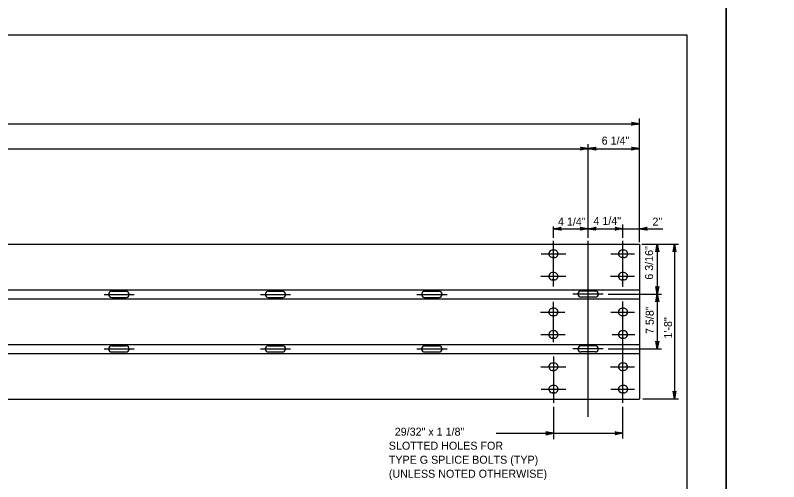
# Model space of a CAD drawing. Extents: x 632007860 to 635435983, y 295418622 to 297794622.
# Drawn here: x 633419341 to 633709860, y 296421585 to 296599122 of the extents above; entities that cross this region are included whole.
import ezdxf

# ---------------------------------------------------------------- set-up
doc = ezdxf.new("R2010")
doc.units = 0
for name, color, linetype in [('1', 7, 'Continuous'), ('8', 7, 'Continuous'), ('PLT-BNDY', 7, 'Continuous'), ('S-DETL-DIMS', 7, 'Continuous'), ('S-DETL-T120', 7, 'Continuous'), ('S-STEL', 7, 'Continuous')]:
    doc.layers.add(name, color=color, linetype=linetype)

msp = doc.modelspace()

# ---------------------------------------------------------------- linework, layer by layer
at = {"layer": '1'}
for p, q in [((632888860, 296591622), (633674860, 296591622)), ((633674860, 296591622), (633674860, 296027622))]:
    msp.add_line(p, q, dxfattribs=at)
at = {"layer": '8'}
for p, q in [((633624134, 296495906), (633624134, 296513285)), ((633637365, 296446339), (633637365, 296513285)), ((633650597, 296495719), (633650597, 296513285)), ((633619465, 296508353), (633628868, 296508353)), ((633645941, 296508353), (633655025, 296508353)), ((633619361, 296499790), (633628791, 296499790)), ((633645801, 296499790), (633654935, 296499790)), ((633453135, 296492873), (633464594, 296492873)), ((633512666, 296492873), (633524126, 296492873)), ((633572199, 296492873), (633583658, 296492873)), ((633643000, 296492980), (633631541, 296492980)), ((633624134, 296474706), (633624134, 296490035)), ((633650597, 296451665), (633650597, 296490175)), ((633619221, 296486171), (633628483, 296486171)), ((633646031, 296486171), (633654973, 296486171)), ((633619286, 296477608), (633628599, 296477608)), ((633646450, 296477608), (633655114, 296477608)), ((633453135, 296472160), (633464594, 296472160)), ((633512666, 296472160), (633524126, 296472160)), ((633572199, 296472160), (633583658, 296472160)), ((633643000, 296472160), (633631541, 296472160)), ((633624134, 296469235), (633624134, 296451665)), ((633619361, 296465350), (633628791, 296465350)), ((633645801, 296465350), (633654935, 296465350)), ((633619465, 296456788), (633628868, 296456788)), ((633645941, 296456788), (633655025, 296456788))]:
    msp.add_line(p, q, dxfattribs=at)
at = {"layer": 'PLT-BNDY'}
for points in [[(632848860, 296606622), (633689860, 296606622), (633689860, 296012622), (632848860, 296012622)], [(633689860, 296606622), (634530860, 296606622), (634530860, 296012622), (633689860, 296012622)]]:
    msp.add_lwpolyline(points, close=True, dxfattribs=at)
at = {"layer": 'S-DETL-DIMS'}
for p, q in [((633656823, 296512813), (633656823, 296559804)), ((632903578, 296557775), (633656823, 296557775)), ((633637365, 296514380), (633637365, 296550062)), ((632903578, 296548328), (633656823, 296548328)), ((633624134, 296514380), (633624134, 296518696)), ((633624134, 296517864), (633637343, 296517864)), ((633637360, 296517864), (633650580, 296517864)), ((633650597, 296514380), (633650597, 296519428)), ((633650597, 296517864), (633665744, 296517864)), ((633657769, 296512050), (633671697, 296512050)), ((633663664, 296512050), (633663664, 296492969)), ((633670183, 296512050), (633670183, 296453091)), ((633644899, 296492980), (633665286, 296492980)), ((633663664, 296492980), (633663664, 296472160)), ((633644899, 296472160), (633665286, 296472160)), ((633658122, 296453091), (633671697, 296453091)), ((633624134, 296450056), (633624134, 296437809)), ((633650597, 296438019), (633650597, 296450056)), ((633602321, 296440052), (633650597, 296440052))]:
    msp.add_line(p, q, dxfattribs=at)
for points in [[(633656823, 296557828), (633653863, 296557274), (633653977, 296557353), (633654091, 296557432), (633654150, 296557531), (633654209, 296557630), (633654226, 296557729), (633654243, 296557828), (633654226, 296557928), (633654209, 296558027), (633654150, 296558126), (633654091, 296558225), (633653977, 296558304), (633653863, 296558383), (633656823, 296557828), (633653977, 296558304), (633654091, 296558225), (633656823, 296557828), (633654150, 296558126), (633654209, 296558027), (633656823, 296557828), (633654226, 296557928), (633654243, 296557828), (633656823, 296557828), (633654226, 296557729), (633654209, 296557630), (633656823, 296557828), (633654150, 296557531), (633654091, 296557432), (633656823, 296557828), (633653977, 296557353)], [(633637365, 296548381), (633634405, 296547826), (633634519, 296547905), (633634633, 296547984), (633634692, 296548084), (633634751, 296548183), (633634768, 296548282), (633634785, 296548381), (633634768, 296548480), (633634751, 296548580), (633634692, 296548679), (633634633, 296548778), (633634519, 296548857), (633634405, 296548936), (633637365, 296548381), (633634519, 296548857), (633634633, 296548778), (633637365, 296548381), (633634692, 296548679), (633634751, 296548580), (633637365, 296548381), (633634768, 296548480), (633634785, 296548381), (633637365, 296548381), (633634768, 296548282), (633634751, 296548183), (633637365, 296548381), (633634692, 296548084), (633634633, 296547984), (633637365, 296548381), (633634519, 296547905)], [(633637365, 296548381), (633640324, 296548936), (633640210, 296548857), (633640096, 296548778), (633640037, 296548679), (633639978, 296548580), (633639961, 296548480), (633639944, 296548381), (633639961, 296548282), (633639978, 296548183), (633640037, 296548084), (633640096, 296547984), (633640210, 296547905), (633640324, 296547826), (633637365, 296548381), (633640210, 296547905), (633640096, 296547984), (633637365, 296548381), (633640037, 296548084), (633639978, 296548183), (633637365, 296548381), (633639961, 296548282), (633639944, 296548381), (633637365, 296548381), (633639961, 296548480), (633639978, 296548580), (633637365, 296548381), (633640037, 296548679), (633640096, 296548778), (633637365, 296548381), (633640210, 296548857)], [(633656823, 296548381), (633653864, 296547826), (633653978, 296547905), (633654092, 296547984), (633654150, 296548084), (633654209, 296548183), (633654226, 296548282), (633654243, 296548381), (633654226, 296548480), (633654209, 296548580), (633654150, 296548679), (633654092, 296548778), (633653978, 296548857), (633653864, 296548936), (633656823, 296548381), (633653978, 296548857), (633654092, 296548778), (633656823, 296548381), (633654150, 296548679), (633654209, 296548580), (633656823, 296548381), (633654226, 296548480), (633654243, 296548381), (633656823, 296548381), (633654226, 296548282), (633654209, 296548183), (633656823, 296548381), (633654150, 296548084), (633654092, 296547984), (633656823, 296548381), (633653978, 296547905)], [(633624134, 296517864), (633627093, 296518419), (633626865, 296518261), (633626748, 296518063), (633626714, 296517864), (633626748, 296517666), (633626865, 296517467), (633627093, 296517310), (633624134, 296517864), (633626865, 296517467), (633626748, 296517666), (633624134, 296517864), (633626714, 296517864), (633626748, 296518063), (633624134, 296517864), (633626865, 296518261)], [(633637343, 296517864), (633634383, 296517310), (633634611, 296517467), (633634729, 296517666), (633634763, 296517864), (633634729, 296518063), (633634611, 296518261), (633634383, 296518419), (633637343, 296517864), (633634611, 296518261), (633634729, 296518063), (633637343, 296517864), (633634763, 296517864), (633634729, 296517666), (633637343, 296517864), (633634611, 296517467)], [(633637360, 296517864), (633640319, 296518419), (633640091, 296518261), (633639974, 296518063), (633639940, 296517864), (633639974, 296517666), (633640091, 296517467), (633640319, 296517310), (633637360, 296517864), (633640091, 296517467), (633639974, 296517666), (633637360, 296517864), (633639940, 296517864), (633639974, 296518063), (633637360, 296517864), (633640091, 296518261)], [(633650580, 296517864), (633647620, 296517310), (633647848, 296517467), (633647966, 296517666), (633648000, 296517864), (633647966, 296518063), (633647848, 296518261), (633647620, 296518419), (633650580, 296517864), (633647848, 296518261), (633647966, 296518063), (633650580, 296517864), (633648000, 296517864), (633647966, 296517666), (633650580, 296517864), (633647848, 296517467)], [(633656823, 296517864), (633659782, 296518419), (633659554, 296518261), (633659437, 296518063), (633659403, 296517864), (633659437, 296517666), (633659554, 296517467), (633659782, 296517310), (633656823, 296517864), (633659554, 296517467), (633659437, 296517666), (633656823, 296517864), (633659403, 296517864), (633659437, 296518063), (633656823, 296517864), (633659554, 296518261)], [(633663664, 296512050), (633664219, 296509090), (633664061, 296509318), (633663863, 296509436), (633663664, 296509470), (633663466, 296509436), (633663267, 296509318), (633663109, 296509090), (633663664, 296512050), (633663267, 296509318), (633663466, 296509436), (633663664, 296512050), (633663664, 296509470), (633663863, 296509436), (633663664, 296512050), (633664061, 296509318)], [(633670183, 296512050), (633670737, 296509090), (633670579, 296509318), (633670381, 296509436), (633670183, 296509470), (633669984, 296509436), (633669786, 296509318), (633669628, 296509090), (633670183, 296512050), (633669786, 296509318), (633669984, 296509436), (633670183, 296512050), (633670183, 296509470), (633670381, 296509436), (633670183, 296512050), (633670579, 296509318)], [(633663664, 296492969), (633663109, 296495929), (633663267, 296495701), (633663466, 296495583), (633663664, 296495549), (633663863, 296495583), (633664061, 296495701), (633664219, 296495929), (633663664, 296492969), (633664061, 296495701), (633663863, 296495583), (633663664, 296492969), (633663664, 296495549), (633663466, 296495583), (633663664, 296492969), (633663267, 296495701)], [(633663664, 296492980), (633664219, 296490021), (633664061, 296490249), (633663863, 296490367), (633663664, 296490401), (633663466, 296490367), (633663267, 296490249), (633663109, 296490021), (633663664, 296492980), (633663267, 296490249), (633663466, 296490367), (633663664, 296492980), (633663664, 296490401), (633663863, 296490367), (633663664, 296492980), (633664061, 296490249)], [(633663664, 296472160), (633663109, 296475120), (633663267, 296474892), (633663466, 296474774), (633663664, 296474740), (633663863, 296474774), (633664061, 296474892), (633664219, 296475120), (633663664, 296472160), (633664061, 296474892), (633663863, 296474774), (633663664, 296472160), (633663664, 296474740), (633663466, 296474774), (633663664, 296472160), (633663267, 296474892)], [(633670183, 296453091), (633669628, 296456050), (633669786, 296455822), (633669984, 296455705), (633670183, 296455671), (633670381, 296455705), (633670579, 296455822), (633670737, 296456050), (633670183, 296453091), (633670579, 296455822), (633670381, 296455705), (633670183, 296453091), (633670183, 296455671), (633669984, 296455705), (633670183, 296453091), (633669786, 296455822)], [(633670183, 296453091), (633670182, 296453094), (633670182, 296453094), (633670182, 296453094), (633670183, 296453094), (633670183, 296453094), (633670183, 296453094), (633670183, 296453094), (633670183, 296453091), (633670183, 296453094), (633670183, 296453094), (633670183, 296453091), (633670183, 296453094), (633670182, 296453094), (633670183, 296453091), (633670182, 296453094)], [(633624134, 296440052), (633621175, 296440607), (633621403, 296440449), (633621520, 296440251), (633621554, 296440052), (633621520, 296439854), (633621403, 296439656), (633621175, 296439498), (633624134, 296440052), (633621403, 296439656), (633621520, 296439854), (633624134, 296440052), (633621554, 296440052), (633621520, 296440251), (633624134, 296440052), (633621403, 296440449)], [(633650597, 296440052), (633647638, 296439498), (633647866, 296439656), (633647983, 296439854), (633648017, 296440052), (633647983, 296440251), (633647866, 296440449), (633647638, 296440607), (633650597, 296440052), (633647866, 296440449), (633647983, 296440251), (633650597, 296440052), (633648017, 296440052), (633647983, 296439854), (633650597, 296440052), (633647866, 296439656)]]:
    msp.add_lwpolyline(points, dxfattribs=at)
at = {"layer": 'S-STEL'}
for p, q in [((632903578, 296511996), (633656823, 296511996)), ((633656823, 296512050), (633656823, 296453091)), ((633624584, 296509762), (633623698, 296509762)), ((633651049, 296509762), (633650163, 296509762)), ((633624534, 296506942), (633623685, 296506942)), ((633650997, 296506942), (633650150, 296506942)), ((633624584, 296501201), (633623698, 296501201)), ((633651036, 296501201), (633650150, 296501201)), ((633624534, 296498379), (633623685, 296498379)), ((633650984, 296498379), (633650136, 296498379)), ((632903578, 296494678), (633656823, 296494678)), ((633456046, 296494054), (633461493, 296494054)), ((633456046, 296491721), (633461582, 296491721)), ((633515578, 296494054), (633521024, 296494054)), ((633515578, 296491721), (633521114, 296491721)), ((633575110, 296494054), (633580557, 296494054)), ((633575110, 296491721), (633580646, 296491721)), ((633640089, 296491828), (633634553, 296491828)), ((633640089, 296494161), (633634642, 296494161)), ((632903578, 296491176), (633656823, 296491176)), ((633624584, 296487581), (633623698, 296487581)), ((633624584, 296487581), (633623698, 296487581)), ((633651049, 296487581), (633650163, 296487581)), ((633624534, 296484760), (633623685, 296484760)), ((633624534, 296484760), (633623685, 296484760)), ((633650997, 296484760), (633650150, 296484760)), ((633624572, 296479019), (633623685, 296479019)), ((633624572, 296479019), (633623685, 296479019)), ((633651024, 296479019), (633650136, 296479019)), ((633624520, 296476197), (633623673, 296476197)), ((633624520, 296476197), (633623673, 296476197)), ((633650972, 296476197), (633650123, 296476197)), ((632903578, 296473858), (633656823, 296473858)), ((633456046, 296473313), (633461582, 296473313)), ((633515578, 296473313), (633521114, 296473313)), ((633575110, 296473313), (633580646, 296473313)), ((633640089, 296473313), (633634553, 296473313)), ((632903578, 296470356), (633656823, 296470356)), ((633456046, 296470979), (633461493, 296470979)), ((633515578, 296470979), (633521024, 296470979)), ((633575110, 296470979), (633580557, 296470979)), ((633640089, 296470979), (633634642, 296470979)), ((633624534, 296466761), (633623685, 296466761)), ((633650984, 296466761), (633650136, 296466761)), ((633624584, 296463940), (633623698, 296463940)), ((633651036, 296463940), (633650150, 296463940)), ((633624534, 296458199), (633623685, 296458199)), ((633650997, 296458199), (633650150, 296458199)), ((633624584, 296455379), (633623698, 296455379)), ((633651049, 296455379), (633650163, 296455379)), ((632903578, 296453038), (633656823, 296453038))]:
    msp.add_line(p, q, dxfattribs=at)
for centre, radius, start, end in [((633623820, 296508356), 1411, 86.08267, 267.6491), ((633624462, 296508356), 1411, 267.6491, 89.21552), ((633650284, 296508356), 1411, 86.08267, 267.6491), ((633650926, 296508356), 1411, 267.6491, 89.21552), ((633623820, 296499794), 1411, 86.08267, 267.6491), ((633624462, 296499794), 1411, 267.6491, 89.21552), ((633650271, 296499794), 1411, 86.08267, 267.6491), ((633650913, 296499794), 1411, 267.6491, 89.21552), ((633456059, 296492886), 1167, 90.62861, 268.74141), ((633461506, 296492886), 1167, 273.17641, 91.27588), ((633461506, 296492886), 1167, 270.63406, 274.39637), ((633461506, 296492886), 1167, 270.63406, 274.39637), ((633515590, 296492886), 1167, 90.62861, 268.74141), ((633521037, 296492886), 1167, 273.17641, 91.27588), ((633521037, 296492886), 1167, 270.63406, 274.39637), ((633521037, 296492886), 1167, 270.63406, 274.39637), ((633575123, 296492886), 1167, 90.62861, 268.74141), ((633580570, 296492886), 1167, 273.17641, 91.27588), ((633580570, 296492886), 1167, 270.63406, 274.39637), ((633580570, 296492886), 1167, 270.63406, 274.39637), ((633634629, 296492993), 1167, 88.72412, 266.82359), ((633634629, 296492993), 1167, 265.60363, 269.36594), ((633634629, 296492993), 1167, 265.60363, 269.36594), ((633640076, 296492993), 1167, 271.25859, 89.37139), ((633623820, 296486174), 1411, 86.08267, 267.6491), ((633623820, 296486174), 1411, 86.08267, 267.6491), ((633624462, 296486174), 1411, 267.6491, 89.21552), ((633624462, 296486174), 1411, 267.6491, 89.21552), ((633650284, 296486174), 1411, 86.08267, 267.6491), ((633650926, 296486174), 1411, 267.6491, 89.21552), ((633623807, 296477612), 1411, 86.08267, 267.6491), ((633623807, 296477612), 1411, 86.08267, 267.6491), ((633624449, 296477612), 1411, 267.6491, 89.21552), ((633624449, 296477612), 1411, 267.6491, 89.21552), ((633650258, 296477612), 1411, 86.08267, 267.6491), ((633650901, 296477612), 1411, 267.6491, 89.21552), ((633456059, 296472148), 1167, 91.25859, 269.37139), ((633461506, 296472148), 1167, 268.72412, 86.82359), ((633461506, 296472148), 1167, 85.60363, 89.36594), ((633461506, 296472148), 1167, 85.60363, 89.36594), ((633515590, 296472148), 1167, 91.25859, 269.37139), ((633521037, 296472148), 1167, 268.72412, 86.82359), ((633521037, 296472148), 1167, 85.60363, 89.36594), ((633521037, 296472148), 1167, 85.60363, 89.36594), ((633575123, 296472148), 1167, 91.25859, 269.37139), ((633580570, 296472148), 1167, 268.72412, 86.82359), ((633580570, 296472148), 1167, 85.60363, 89.36594), ((633580570, 296472148), 1167, 85.60363, 89.36594), ((633634629, 296472148), 1167, 93.17641, 271.27588), ((633634629, 296472148), 1167, 90.63406, 94.39637), ((633634629, 296472148), 1167, 90.63406, 94.39637), ((633640076, 296472148), 1167, 270.62861, 88.74141), ((633623820, 296465346), 1411, 92.3509, 273.91733), ((633624462, 296465346), 1411, 270.78448, 92.3509), ((633650271, 296465346), 1411, 92.3509, 273.91733), ((633650913, 296465346), 1411, 270.78448, 92.3509), ((633623820, 296456785), 1411, 92.3509, 273.91733), ((633624462, 296456785), 1411, 270.78448, 92.3509), ((633650284, 296456785), 1411, 92.3509, 273.91733), ((633650926, 296456785), 1411, 270.78448, 92.3509)]:
    msp.add_arc(centre, radius, start, end, dxfattribs=at)

# ---------------------------------------------------------------- texts
at = {"layer": 'S-DETL-T120'}
for s, height, p in [('6 1/4"', 3048, (633642491, 296549891)), ('4 1/4"', 3048, (633625852, 296519061)), ('4 1/4"', 3048, (633639356, 296519346)), ('2"', 3048, (633661826, 296519050)), ('  29/32" x 1 1/8"', 3048.01, (633561486, 296439107)), ('SLOTTED HOLES FOR', 3048.01, (633561486, 296433773)), ('TYPE G SPLICE BOLTS (TYP)', 3048.01, (633561486, 296428439)), ('(UNLESS NOTED OTHERWISE)', 3048.01, (633561486, 296423105))]:
    msp.add_text(s, height=height, dxfattribs=at).set_placement(p)
for s, p in [('6 3/16"', (633662047, 296498480)), ('7 5/8"', (633662296, 296477812)), ('1\'-8"', (633669263, 296476073))]:
    msp.add_text(s, height=3048, rotation=90, dxfattribs=at).set_placement(p)

doc.saveas('drawing.dxf')
